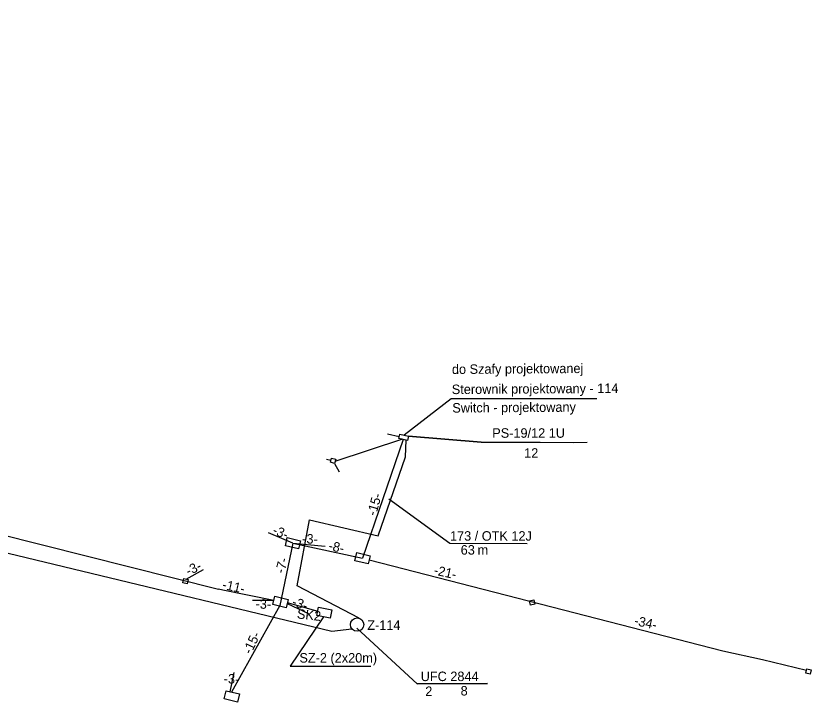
# Model space of a CAD drawing. Extents: x 6494530 to 6506885, y 5884901 to 5892312.
# Drawn here: x 6501564.2 to 6501654.2, y 5887782.4 to 5887860.1 of the extents above; entities that cross this region are included whole.
import ezdxf

# ---------------------------------------------------------------- set-up
doc = ezdxf.new("R2010")
doc.units = 0
for name, color, linetype in [('Domyślna', 7, 'Continuous'), ('Gminne - nazwy', 7, 'Continuous'), ('kabel W KANALIZACJI ISTN', 7, 'Continuous'), ('Kanalizacja_proj', 7, 'Continuous'), ('NOWY OPIS STEROWNIKA', 7, 'Continuous'), ('NOWY OPIS ZŁĄCZA', 7, 'Continuous'), ('opis kabla CCTV_OTK', 7, 'Continuous'), ('opis kabla otk', 7, 'Continuous'), ('opis PS', 7, 'Continuous'), ('opis SZ-2', 7, 'Continuous'), ('SKR-2', 7, 'Continuous'), ('sterownik', 7, 'Continuous'), ('studnie do wyrysu', 7, 'Continuous'), ('WOJEWÓDZKIE', 7, 'Continuous')]:
    doc.layers.add(name, color=color, linetype=linetype)

msp = doc.modelspace()

# ---------------------------------------------------------------- linework, layer by layer
at = {"layer": 'Domyślna'}
for p, q in [((6501606.273, 5887812.771), (6501607.623, 5887812.471)), ((6501600.372, 5887809.658), (6501608.028, 5887812.184)), ((6501599.372, 5887809.894), (6501599.886, 5887809.777)), ((6501600.312, 5887809.415), (6501600.812, 5887808.449)), ((6501553.73, 5887803.601), (6501587.184, 5887795.187)), ((6501583.502, 5887796.311), (6501585.466, 5887797.392)), ((6501587.67, 5887795.069), (6501587.184, 5887795.187)), ((6501593.43, 5887793.897), (6501587.67, 5887795.069)), ((6501593.43, 5887793.897), (6501591.026, 5887793.885)), ((6501594.929, 5887793.535), (6501597.352, 5887792.399)), ((6501594.941, 5887793.647), (6501598.4, 5887792.661)), ((6501648.71, 5887787.198), (6501653.719, 5887786.015))]:
    msp.add_line(p, q, dxfattribs=at)
msp.add_lwpolyline([(6501604.222, 5887798.491), (6501644.219, 5887788.201), (6501648.722, 5887787.193)], dxfattribs=at)
at = {"layer": 'kabel W KANALIZACJI ISTN'}
for points in [[(6501602.261, 5887790.629), (6501600, 5887790.394), (6501539.227, 5887805.028), (6501504.15, 5887813.096), (6501435.545, 5887829.232), (6501401.03, 5887836.499), (6501387.832, 5887838.636), (6501357.885, 5887842.99), (6501339.01, 5887844.647), (6501313.951, 5887846.944), (6501311.146, 5887850.725), (6501273.064, 5887860.079), (6501248.066, 5887858.506), (6501244.146, 5887859.487)], [(6501603.094, 5887791.87), (6501596.084, 5887795.531), (6501597.473, 5887803.011), (6501605.22, 5887801.194), (6501608.31, 5887810.142), (6501608.393, 5887812.041)]]:
    msp.add_lwpolyline(points, dxfattribs=at)
msp.add_circle((6501602.849, 5887791.153), 0.757, dxfattribs=at)
at = {"layer": 'Kanalizacja_proj'}
for p, q in [((6501608.058, 5887812.12), (6501603.473, 5887798.672)), ((6501595.592, 5887800.372), (6501592.837, 5887801.546)), ((6501595.592, 5887800.372), (6501599.255, 5887800.037)), ((6501595.592, 5887800.372), (6501603.473, 5887798.672)), ((6501588.505, 5887783.556), (6501588.959, 5887785.72))]:
    msp.add_line(p, q, dxfattribs=at)
for points in [[(6501599.827, 5887809.534), (6501599.945, 5887810.02), (6501600.431, 5887809.901), (6501600.312, 5887809.415)], [(6501583.141, 5887795.885), (6501583.259, 5887796.371), (6501583.745, 5887796.252), (6501583.626, 5887795.766)], [(6501622.968, 5887793.485), (6501622.484, 5887793.359), (6501622.358, 5887793.843), (6501622.842, 5887793.969)], [(6501653.618, 5887785.668), (6501653.736, 5887786.153), (6501654.222, 5887786.035), (6501654.104, 5887785.549)]]:
    msp.add_lwpolyline(points, close=True, dxfattribs=at)
msp.add_lwpolyline([(6501595.592, 5887800.372), (6501594.089, 5887793.339), (6501588.647, 5887783.521)], dxfattribs=at)
at = {"layer": 'NOWY OPIS STEROWNIKA'}
msp.add_lwpolyline([(6501629.992, 5887816.716), (6501613.482, 5887816.716), (6501608.171, 5887812.595)], dxfattribs=at)
at = {"layer": 'opis kabla otk'}
msp.add_lwpolyline([(6501622.109, 5887800.307), (6501613.353, 5887800.335), (6501606.442, 5887805.362)], dxfattribs=at)
at = {"layer": 'opis PS'}
for points in [[(6501623.559, 5887811.764), (6501616.879, 5887811.797), (6501608.662, 5887812.482), (6501616.879, 5887811.797), (6501627.385, 5887811.764), (6501628.866, 5887811.797)], [(6501614.144, 5887784.437), (6501609.663, 5887784.437), (6501602.836, 5887790.762), (6501609.663, 5887784.437), (6501617.609, 5887784.471), (6501613.749, 5887784.444)]]:
    msp.add_lwpolyline(points, dxfattribs=at)
at = {"layer": 'opis SZ-2'}
msp.add_lwpolyline([(6501599.06, 5887792.039), (6501595.29, 5887786.436), (6501604.404, 5887786.436)], dxfattribs=at)
at = {"layer": 'SKR-2'}
for points in [[(6501594.731, 5887800.09), (6501594.954, 5887801.016), (6501596.453, 5887800.655), (6501596.23, 5887799.728)], [(6501602.612, 5887798.389), (6501602.835, 5887799.316), (6501604.334, 5887798.955), (6501604.11, 5887798.028)], [(6501593.318, 5887793.433), (6501593.542, 5887794.36), (6501595.041, 5887793.998), (6501594.817, 5887793.072)], [(6501587.804, 5887782.744), (6501588.028, 5887783.671), (6501589.527, 5887783.309), (6501589.303, 5887782.382)]]:
    msp.add_lwpolyline(points, close=True, dxfattribs=at)
at = {"layer": 'sterownik'}
msp.add_lwpolyline([(6501607.567, 5887812.234), (6501607.679, 5887812.708), (6501608.662, 5887812.482), (6501608.55, 5887812.006)], close=True, dxfattribs=at)
at = {"layer": 'studnie do wyrysu'}
msp.add_lwpolyline([(6501600.006, 5887792.819), (6501599.815, 5887791.885), (6501598.304, 5887792.194), (6501598.495, 5887793.128)], close=True, dxfattribs=at)

# ---------------------------------------------------------------- texts
at = {"layer": 'Gminne - nazwy'}
msp.add_text('SK2', height=1.0752, rotation=353.69615, dxfattribs=at).set_placement((6501596.005, 5887791.865))
at = {"layer": 'NOWY OPIS STEROWNIKA'}
for s, p in [(' do Szafy projektowanej', (6501613.187, 5887819.529)), ('Sterownik projektowany - 114', (6501613.57, 5887817.255)), ('Switch - projektowany', (6501613.63, 5887815.161))]:
    msp.add_text(s, height=1.075, rotation=0.42046, dxfattribs=at).set_placement(p)
at = {"layer": 'NOWY OPIS ZŁĄCZA'}
msp.add_text('Z-114', height=1.075, dxfattribs=at).set_placement((6501604, 5887790.562))
at = {"layer": 'opis kabla CCTV_OTK'}
for s, p in [('173 / OTK 12J', (6501613.362, 5887800.658)), ('63', (6501614.573, 5887799.082)), ('m', (6501616.481, 5887799.086))]:
    msp.add_text(s, height=1.075, dxfattribs=at).set_placement(p)
at = {"layer": 'opis PS'}
for s, p in [('PS-19/12 1U', (6501618.142, 5887812.314)), ('12', (6501621.754, 5887810.052)), ('UFC 2844', (6501610.046, 5887784.762)), ('2', (6501610.563, 5887783.075)), ('8', (6501614.564, 5887783.131))]:
    msp.add_text(s, height=1.075, dxfattribs=at).set_placement(p)
at = {"layer": 'opis SZ-2'}
msp.add_text('SZ-2 (2x20m)', height=1.075, dxfattribs=at).set_placement((6501596.323, 5887786.858))
at = {"layer": 'WOJEWÓDZKIE'}
for s, rotation, p in [('-15-', 74.25717, (6501604.975, 5887803.402)), ('-3-', 337.48488, (6501593.19, 5887801.454)), ('-3-', 358.10547, (6501596.628, 5887800.36)), ('-8-', 347.56524, (6501599.546, 5887799.618)), ('-3-', 25.98842, (6501583.773, 5887796.677)), ('-7-', 74.25717, (6501594.587, 5887796.866)), ('-21-', 347.56524, (6501611.464, 5887796.841)), ('-11-', 347.56524, (6501587.529, 5887795.215)), ('-3-', 358.10547, (6501591.347, 5887792.982)), ('-3-', 340.96817, (6501595.398, 5887793.312)), ('-34-', 347.56524, (6501634.143, 5887791.13)), ('-15-', 64.6101, (6501590.846, 5887787.719)), ('-3-', 358.10547, (6501587.748, 5887784.51))]:
    msp.add_text(s, height=1.0752, rotation=rotation, dxfattribs=at).set_placement(p)

doc.saveas('drawing.dxf')
